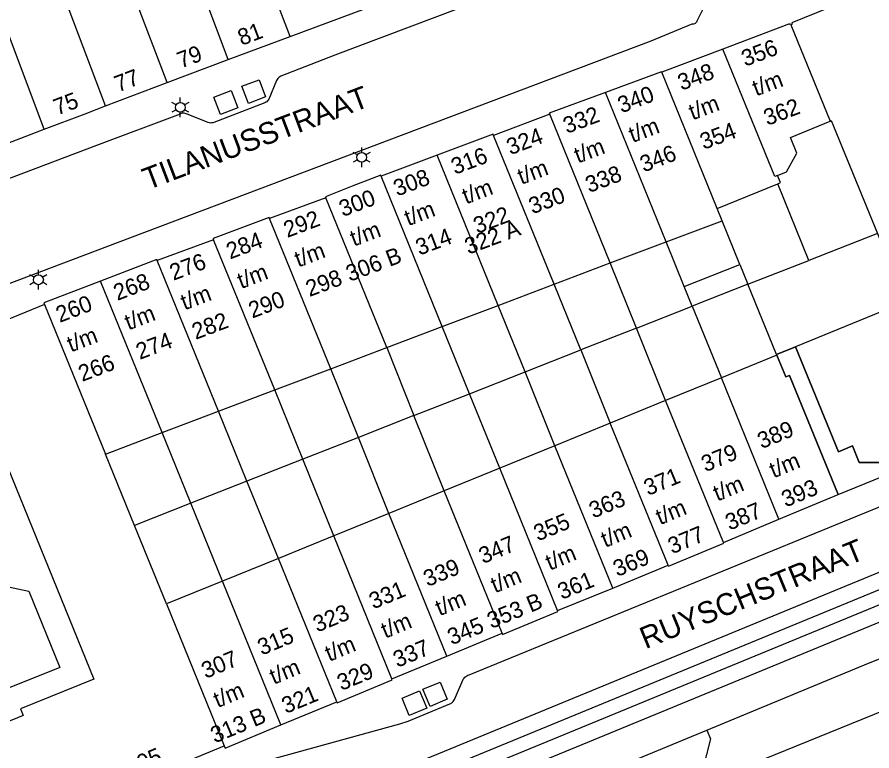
# Model space of a CAD drawing. Extents: x 122462 to 123306, y 485548 to 486417.
# Drawn here: x 122731.7 to 122810, y 485728.3 to 485795.5 of the extents above; entities that cross this region are included whole.
import ezdxf

# ---------------------------------------------------------------- set-up
doc = ezdxf.new("R2010")
doc.units = 0
for name, color, linetype in [('B-WE-IE-MEUBILAIR_WEGMEUBILAIR_VERKEERSBORD-S', 7, 'Continuous'), ('Level 1', 7, 'Continuous'), ('Level 10', 7, 'Continuous'), ('Level 17', 7, 'Continuous'), ('Level 19', 7, 'Continuous'), ('Level 2', 7, 'Continuous'), ('Level 37', 7, 'Continuous'), ('Level 4', 7, 'Continuous'), ('Level 42', 7, 'Continuous'), ('Level 50', 7, 'Continuous'), ('N-WE-GR-BOOM_DOORWORTELBARE RUIMTE-G', 7, 'Continuous')]:
    doc.layers.add(name, color=color, linetype=linetype)

msp = doc.modelspace()

# ---------------------------------------------------------------- linework, layer by layer
at = {"layer": 'Level 1'}
for p, q in [((122751.019, 485791.569), (122756.679, 485793.679)), ((122796.338, 485792.524), (122790.73, 485790.401)), ((122745.41, 485789.459), (122751.019, 485791.569)), ((122739.779, 485787.319), (122745.41, 485789.459)), ((122780.471, 485786.561), (122775.319, 485784.63)), ((122728.531, 485783.051), (122734.156, 485785.186)), ((122770.148, 485782.814), (122765.015, 485780.896)), ((122795.807, 485777.934), (122801.361, 485780.196)), ((122759.946, 485778.923), (122754.799, 485777.009)), ((122796.261, 485776.819), (122795.807, 485777.934)), ((122791.143, 485774.884), (122796.261, 485776.819)), ((122749.669, 485775.079), (122744.508, 485773.16)), ((122786.019, 485772.946), (122791.143, 485774.884)), ((122780.874, 485771), (122786.019, 485772.946)), ((122775.752, 485769.063), (122780.874, 485771)), ((122770.627, 485767.125), (122775.752, 485769.063)), ((122765.538, 485765.2), (122770.627, 485767.125)), ((122760.405, 485763.259), (122765.538, 485765.2)), ((122801.277, 485764.503), (122796.194, 485762.433)), ((122755.276, 485761.319), (122760.405, 485763.259)), ((122796.194, 485762.433), (122791.089, 485760.353)), ((122750.127, 485759.372), (122755.276, 485761.319)), ((122791.089, 485760.353), (122786.02, 485758.289)), ((122744.948, 485757.414), (122750.127, 485759.372)), ((122786.02, 485758.289), (122780.935, 485756.218)), ((122739.764, 485755.453), (122744.948, 485757.414)), ((122780.935, 485756.218), (122775.881, 485754.159)), ((122742.424, 485748.926), (122739.764, 485755.453)), ((122775.881, 485754.159), (122770.789, 485752.085)), ((122770.789, 485752.085), (122765.73, 485750.025)), ((122765.73, 485750.025), (122760.671, 485747.964)), ((122796.38, 485747.362), (122801.459, 485749.499)), ((122745.357, 485741.727), (122742.424, 485748.926)), ((122760.671, 485747.964), (122755.605, 485745.901)), ((122755.605, 485745.901), (122750.482, 485743.815)), ((122786.239, 485743.189), (122791.313, 485745.292)), ((122750.482, 485743.815), (122745.357, 485741.727)), ((122781.188, 485741.13), (122786.239, 485743.189)), ((122771.049, 485736.959), (122776.1, 485739.047)), ((122755.841, 485730.658), (122760.951, 485732.775))]:
    msp.add_line(p, q, dxfattribs=at)
for points in [[(122828.305, 485782.943), (122822.924, 485796.069), (122820.089, 485797.088), (122813.635, 485799.409), (122802.643, 485794.923), (122802.691, 485794.803), (122802.566, 485794.755)], [(122756.679, 485793.679), (122765.964, 485797.168), (122765.969, 485797.12), (122768.229, 485797.98)], [(122802.566, 485794.755), (122802.539, 485794.819), (122802.447, 485794.787), (122802.429, 485794.829), (122796.338, 485792.524)], [(122790.73, 485790.401), (122790.709, 485790.449), (122785.573, 485788.552)], [(122785.573, 485788.552), (122780.429, 485786.65), (122780.471, 485786.561)], [(122734.156, 485785.186), (122737.895, 485786.604), (122739.779, 485787.319)], [(122801.351, 485780.969), (122802.165, 485781.301), (122803.103, 485783.011), (122802.515, 485784.445), (122806.157, 485785.936)], [(122806.157, 485785.936), (122806.263, 485785.979), (122810.491, 485775.651)], [(122775.319, 485784.63), (122775.279, 485784.729), (122772.586, 485783.724), (122770.148, 485782.814)], [(122765.015, 485780.896), (122764.979, 485780.979), (122762.368, 485779.964), (122759.91, 485779.009), (122759.946, 485778.923)], [(122801.361, 485780.196), (122801.623, 485780.303), (122801.351, 485780.969)], [(122754.799, 485777.009), (122754.766, 485777.105), (122749.63, 485775.179), (122749.669, 485775.079)], [(122810.491, 485775.651), (122812.275, 485771.292), (122813.986, 485771.992), (122814.766, 485770.085), (122802.993, 485765.266)], [(122744.508, 485773.16), (122744.469, 485773.259), (122742.872, 485772.65), (122739.295, 485771.286)], [(122739.295, 485771.286), (122734.12, 485769.309), (122734.189, 485769.15)], [(122734.189, 485769.15), (122726.489, 485765.989), (122726.41, 485766.199), (122719.62, 485763.6), (122719.698, 485763.398), (122709.318, 485759.397), (122709.239, 485759.6), (122700.539, 485756.279), (122700.558, 485756.233)], [(122802.993, 485765.266), (122806.921, 485755.669), (122808.216, 485756.2), (122808.834, 485754.691), (122813.411, 485754.674)], [(122801.459, 485749.499), (122806.909, 485751.737), (122802.442, 485762.653), (122802.089, 485762.509), (122801.277, 485764.503)], [(122730.511, 485730.809), (122729.789, 485732.581), (122728.872, 485733.146), (122727.251, 485732.486), (122726.645, 485733.974), (122723.085, 485732.524), (122716.998, 485747.475), (122720.558, 485748.924), (122720.141, 485749.948), (122730.771, 485754.276), (122738.681, 485734.849), (122731.987, 485732.124), (122732.236, 485731.512), (122730.511, 485730.809)], [(122703.793, 485748.297), (122711.028, 485730.551), (122717.449, 485714.799), (122726.13, 485718.319), (122726.028, 485718.55), (122736.242, 485722.774), (122736.32, 485722.579), (122743.039, 485725.36), (122742.961, 485725.555), (122750.652, 485728.734)], [(122791.313, 485745.292), (122791.35, 485745.199), (122796.41, 485747.289), (122796.38, 485747.362)], [(122776.1, 485739.047), (122776.14, 485738.949), (122781.219, 485741.049), (122781.188, 485741.13)], [(122765.993, 485734.884), (122767.545, 485735.521), (122771.049, 485736.959)], [(122819.286, 485734.884), (122819.146, 485735.229), (122794.112, 485725.09)], [(122760.951, 485732.775), (122760.989, 485732.679), (122766.029, 485734.789), (122765.993, 485734.884)], [(122750.652, 485728.734), (122750.729, 485728.539), (122755.841, 485730.658)]]:
    msp.add_lwpolyline(points, dxfattribs=at)
at = {"layer": 'Level 10'}
msp.add_lwpolyline([(122806.909, 485751.737), (122822.715, 485758.194), (122822.117, 485759.669), (122820.618, 485759.055), (122817.279, 485756.257), (122813.411, 485754.674), (122808.834, 485754.691), (122808.216, 485756.2), (122806.921, 485755.669), (122802.993, 485765.266), (122801.256, 485764.555), (122802.089, 485762.509), (122802.442, 485762.653), (122806.909, 485751.737)], dxfattribs=at)
at = {"layer": 'Level 17'}
for p, q in [((122801.256, 485764.555), (122802.993, 485765.266)), ((122801.277, 485764.503), (122801.256, 485764.555)), ((122785.495, 485726.322), (122794.871, 485730.177))]:
    msp.add_line(p, q, dxfattribs=at)
for points in [[(122798.258, 485803.714), (122793.982, 485795.152), (122793.957, 485795.072), (122793.918, 485794.999), (122793.866, 485794.934), (122793.802, 485794.88), (122793.73, 485794.839), (122793.651, 485794.812), (122793.568, 485794.8), (122793.485, 485794.804), (122789.721, 485793.264), (122741.957, 485775.215), (122710.091, 485763.174)], [(122778.866, 485798.792), (122760.776, 485791.972), (122755.827, 485790.059), (122755.728, 485789.997), (122755.636, 485789.924), (122755.553, 485789.841), (122755.48, 485789.749), (122755.418, 485789.65), (122754.738, 485787.945), (122754.682, 485787.86), (122754.617, 485787.782), (122754.543, 485787.713), (122754.461, 485787.653), (122754.372, 485787.603), (122749.694, 485785.816), (122749.594, 485785.782), (122749.49, 485785.762), (122749.385, 485785.758), (122749.28, 485785.77), (122749.178, 485785.797), (122747.249, 485786.574), (122747.161, 485786.614), (122747.067, 485786.642), (122746.971, 485786.657), (122746.874, 485786.658), (122746.778, 485786.647), (122746.684, 485786.622), (122746.594, 485786.584), (122738.935, 485783.687), (122703.684, 485770.355)], [(122751.541, 485726.561), (122766.746, 485730.751), (122767.491, 485731.007), (122768.966, 485731.614), (122771.309, 485732.579), (122771.398, 485732.622), (122771.482, 485732.676), (122771.559, 485732.738), (122771.629, 485732.809), (122771.69, 485732.888), (122771.741, 485732.973), (122772.496, 485734.752), (122772.551, 485734.85), (122772.616, 485734.941), (122772.692, 485735.024), (122772.777, 485735.097), (122772.87, 485735.16), (122772.969, 485735.212), (122773.074, 485735.252), (122823.498, 485755.875)], [(122794.871, 485730.177), (122809.669, 485736.296), (122814.797, 485738.355)], [(122794.871, 485730.177), (122795.207, 485729.38), (122794.112, 485725.09)]]:
    msp.add_lwpolyline(points, dxfattribs=at)
at = {"layer": 'Level 19'}
for p, q in [((122804.216, 485773.187), (122801.361, 485780.196)), ((122797.898, 485772.799), (122796.261, 485776.819)), ((122810.491, 485775.651), (122804.216, 485773.187)), ((122792.8, 485770.797), (122791.143, 485774.884)), ((122788.419, 485766.985), (122786.019, 485772.946)), ((122798.633, 485770.995), (122804.216, 485773.187)), ((122783.311, 485764.98), (122780.874, 485771)), ((122801.256, 485764.555), (122798.633, 485770.995)), ((122778.208, 485762.976), (122775.752, 485769.063)), ((122788.419, 485766.985), (122793.533, 485768.993)), ((122793.533, 485768.993), (122796.194, 485762.433)), ((122773.118, 485760.977), (122770.627, 485767.125)), ((122788.419, 485766.985), (122783.311, 485764.98)), ((122791.089, 485760.353), (122788.419, 485766.985)), ((122765.538, 485765.2), (122768.029, 485758.979)), ((122778.208, 485762.976), (122783.311, 485764.98)), ((122783.311, 485764.98), (122786.02, 485758.289)), ((122762.932, 485756.978), (122760.405, 485763.259)), ((122773.118, 485760.977), (122778.208, 485762.976)), ((122780.935, 485756.218), (122778.208, 485762.976)), ((122757.838, 485754.978), (122755.276, 485761.319)), ((122768.029, 485758.979), (122773.118, 485760.977)), ((122775.881, 485754.159), (122773.118, 485760.977)), ((122752.729, 485752.972), (122750.127, 485759.372)), ((122768.029, 485758.979), (122762.932, 485756.978)), ((122770.789, 485752.085), (122768.029, 485758.979)), ((122747.579, 485750.95), (122744.948, 485757.414)), ((122762.932, 485756.978), (122757.838, 485754.978)), ((122765.73, 485750.025), (122762.932, 485756.978)), ((122757.838, 485754.978), (122752.729, 485752.972)), ((122760.671, 485747.964), (122757.838, 485754.978)), ((122752.729, 485752.972), (122747.579, 485750.95)), ((122755.605, 485745.901), (122752.729, 485752.972)), ((122747.579, 485750.95), (122742.424, 485748.926)), ((122750.482, 485743.815), (122747.579, 485750.95))]:
    msp.add_line(p, q, dxfattribs=at)
msp.add_lwpolyline([(122724.036, 485733.575), (122722.339, 485737.743), (122727.911, 485740.012), (122727.062, 485742.098), (122730.301, 485743.416), (122732.731, 485742.888), (122735.566, 485735.925), (122730.63, 485733.916), (122729.811, 485735.927), (122724.036, 485733.575)], dxfattribs=at)
at = {"layer": 'Level 2'}
for p, q in [((122792.8, 485770.797), (122797.898, 485772.799)), ((122797.898, 485772.799), (122798.633, 485770.995)), ((122798.633, 485770.995), (122793.533, 485768.993)), ((122793.533, 485768.993), (122792.8, 485770.797))]:
    msp.add_line(p, q, dxfattribs=at)
at = {"layer": 'Level 37'}
for points in [[(122831.695, 485753.286), (122749.349, 485719.414), (122746.888, 485718.394), (122744.433, 485717.362), (122741.982, 485716.318), (122739.537, 485715.262), (122737.097, 485714.193), (122734.663, 485713.112), (122732.234, 485712.019), (122729.811, 485710.913), (122727.393, 485709.796), (122725.051, 485708.714), (122722.702, 485707.646), (122720.348, 485706.592), (122717.987, 485705.55), (122715.621, 485704.523), (122713.249, 485703.509), (122710.871, 485702.509), (122708.487, 485701.522), (122706.098, 485700.549), (122540.465, 485633.647), (122497.591, 485615.701), (122462.03, 485601.437)], [(122832.259, 485751.918), (122749.912, 485718.045), (122747.458, 485717.028), (122745.009, 485715.999), (122742.566, 485714.958), (122740.128, 485713.905), (122737.695, 485712.839), (122735.267, 485711.761), (122732.845, 485710.671), (122730.428, 485709.568), (122728.017, 485708.454), (122725.667, 485707.369), (122723.311, 485706.297), (122720.949, 485705.239), (122718.581, 485704.195), (122716.207, 485703.164), (122713.827, 485702.146), (122711.441, 485701.143), (122709.049, 485700.153), (122706.652, 485699.177), (122541.028, 485632.278), (122498.152, 485614.332), (122462.03, 485599.841)], [(122462.03, 485598.45), (122499.057, 485613.321), (122548.623, 485633.976), (122706.621, 485697.803), (122708.996, 485698.77), (122711.365, 485699.751), (122713.729, 485700.746), (122716.087, 485701.753), (122718.44, 485702.774), (122720.787, 485703.808), (122723.127, 485704.856), (122725.462, 485705.916), (122727.791, 485706.99), (122730.21, 485708.107), (122732.634, 485709.211), (122735.064, 485710.304), (122737.499, 485711.384), (122739.94, 485712.452), (122742.386, 485713.508), (122744.837, 485714.552), (122747.294, 485715.584), (122749.755, 485716.603), (122832.9, 485750.796)], [(122833.463, 485749.428), (122750.317, 485715.234), (122747.862, 485714.217), (122745.413, 485713.189), (122742.969, 485712.148), (122740.53, 485711.095), (122738.096, 485710.029), (122735.667, 485708.952), (122733.244, 485707.863), (122730.827, 485706.761), (122728.414, 485705.648), (122726.078, 485704.571), (122723.735, 485703.506), (122721.387, 485702.455), (122719.033, 485701.418), (122716.672, 485700.394), (122714.306, 485699.383), (122711.935, 485698.385), (122709.557, 485697.401), (122707.175, 485696.431), (122549.185, 485632.607), (122499.617, 485611.951), (122462.03, 485596.856)]]:
    msp.add_lwpolyline(points, dxfattribs=at)
at = {"layer": 'Level 4'}
for p, q in [((122756.679, 485793.679), (122752.935, 485803.594)), ((122745.41, 485789.459), (122740.891, 485801.421)), ((122751.019, 485791.569), (122747.285, 485801.459)), ((122739.779, 485787.319), (122735.257, 485799.292)), ((122734.156, 485785.186), (122729.629, 485797.165)), ((122802.566, 485794.755), (122806.157, 485785.936)), ((122795.807, 485777.934), (122790.73, 485790.401)), ((122791.143, 485774.884), (122785.573, 485788.552)), ((122786.019, 485772.946), (122780.471, 485786.561)), ((122780.874, 485771), (122775.319, 485784.63)), ((122775.752, 485769.063), (122770.148, 485782.814)), ((122770.627, 485767.125), (122765.015, 485780.896)), ((122765.538, 485765.2), (122759.946, 485778.923)), ((122760.405, 485763.259), (122754.799, 485777.009)), ((122755.276, 485761.319), (122749.669, 485775.079)), ((122750.127, 485759.372), (122744.508, 485773.16)), ((122744.948, 485757.414), (122739.295, 485771.286)), ((122734.189, 485769.15), (122739.764, 485755.453)), ((122801.459, 485749.499), (122796.194, 485762.433)), ((122796.38, 485747.362), (122791.089, 485760.353)), ((122791.313, 485745.292), (122786.02, 485758.289)), ((122786.239, 485743.189), (122780.935, 485756.218)), ((122781.188, 485741.13), (122775.881, 485754.159)), ((122776.1, 485739.047), (122770.789, 485752.085)), ((122771.049, 485736.959), (122765.73, 485750.025)), ((122765.993, 485734.884), (122760.671, 485747.964)), ((122760.951, 485732.775), (122755.605, 485745.901)), ((122755.841, 485730.658), (122750.482, 485743.815)), ((122745.357, 485741.727), (122750.652, 485728.734))]:
    msp.add_line(p, q, dxfattribs=at)
msp.add_lwpolyline([(122801.351, 485780.969), (122801.089, 485780.862), (122796.338, 485792.524)], dxfattribs=at)
at = {"layer": 'Level 42'}
for points in [[(122752.86, 485787.558), (122752.261, 485789.128), (122753.831, 485789.727), (122754.43, 485788.157), (122752.86, 485787.558)], [(122750.311, 485786.543), (122749.702, 485788.119), (122751.278, 485788.728), (122751.887, 485787.152), (122750.311, 485786.543)], [(122769.508, 485732.344), (122768.851, 485733.916), (122770.423, 485734.573), (122771.08, 485733.001), (122769.508, 485732.344)], [(122767.6, 485731.524), (122766.938, 485733.117), (122768.531, 485733.779), (122769.193, 485732.186), (122767.6, 485731.524)]]:
    msp.add_lwpolyline(points, dxfattribs=at)
at = {"layer": 'Level 50'}
for p, q in [((122746.229, 485787.418), (122745.839, 485787.643)), ((122746.619, 485787.643), (122746.619, 485788.093)), ((122747.398, 485787.643), (122747.008, 485787.418)), ((122746.229, 485786.968), (122745.839, 485786.743)), ((122746.619, 485786.293), (122746.619, 485786.743)), ((122747.398, 485786.743), (122747.008, 485786.968)), ((122763.24, 485783.069), (122763.24, 485783.519)), ((122762.85, 485782.844), (122762.46, 485783.069)), ((122764.019, 485783.069), (122763.629, 485782.844)), ((122762.85, 485782.394), (122762.46, 485782.169)), ((122763.24, 485781.719), (122763.24, 485782.169)), ((122764.019, 485782.169), (122763.629, 485782.394)), ((122733.23, 485771.634), (122732.84, 485771.859)), ((122733.62, 485771.859), (122733.62, 485772.309)), ((122734.399, 485771.859), (122734.009, 485771.634)), ((122733.23, 485771.184), (122732.84, 485770.959)), ((122734.399, 485770.959), (122734.009, 485771.184)), ((122733.62, 485770.509), (122733.62, 485770.959))]:
    msp.add_line(p, q, dxfattribs=at)
for centre in [(122746.619, 485787.193), (122763.24, 485782.619), (122733.62, 485771.409)]:
    msp.add_circle(centre, 0.45, dxfattribs=at)

# ---------------------------------------------------------------- texts
at = {"layer": 'B-WE-IE-MEUBILAIR_WEGMEUBILAIR_VERKEERSBORD-S'}
for s, rotation, p in [('81', 20.78776, (122752.231, 485792.815)), ('356', 20.61971, (122798.374, 485790.901)), ('79', 20.78776, (122746.679, 485790.735)), ('77', 20.78776, (122740.92, 485788.558)), ('348', 20.61971, (122792.538, 485788.706)), ('t/m', 20.61971, (122799.383, 485788.194)), ('340', 20.61971, (122787.042, 485786.638)), ('75', 20.78776, (122735.347, 485786.441)), ('t/m', 20.61971, (122793.549, 485785.999)), ('362', 20.61971, (122800.408, 485785.491)), ('332', 20.61971, (122782.038, 485784.755)), ('t/m', 20.61971, (122788.053, 485783.931)), ('324', 20.61971, (122776.855, 485782.804)), ('354', 20.61971, (122794.574, 485783.296)), ('316', 20.60846, (122771.783, 485781.012)), ('t/m', 20.61971, (122783.049, 485782.048)), ('346', 20.61971, (122789.077, 485781.228)), ('t/m', 20.61971, (122777.864, 485780.097)), ('308', 20.60846, (122766.487, 485779.021)), ('338', 20.61971, (122784.074, 485779.345)), ('300', 20.60846, (122761.508, 485777.148)), ('t/m', 20.60846, (122772.794, 485778.306)), ('330', 20.61971, (122778.889, 485777.394)), ('t/m', 20.60846, (122767.498, 485776.315)), ('322', 20.60846, (122773.817, 485775.603)), ('292', 20.60846, (122756.42, 485775.235)), ('322 A', 20.46666, (122773.015, 485773.701)), ('284', 20.60846, (122751.175, 485773.263)), ('t/m', 20.60846, (122762.519, 485774.442)), ('314', 20.60846, (122768.521, 485773.612)), ('t/m', 20.60846, (122757.431, 485772.529)), ('306 B', 20.60847, (122762.138, 485771.211)), ('276', 20.60846, (122745.987, 485771.312)), ('268', 20.89381, (122740.845, 485769.471)), ('t/m', 20.60846, (122752.186, 485770.557)), ('298', 20.60846, (122758.455, 485769.827)), ('t/m', 20.60846, (122746.998, 485768.606)), ('290', 20.60846, (122753.21, 485767.854)), ('260', 20.89381, (122735.566, 485767.456)), ('t/m', 20.89381, (122741.869, 485766.768)), ('282', 20.60846, (122748.022, 485765.904)), ('t/m', 20.89381, (122736.59, 485764.753)), ('274', 20.89381, (122742.908, 485764.071)), ('266', 20.89381, (122737.629, 485762.056)), ('389', 22.40241, (122799.881, 485755.899)), ('379', 22.40241, (122794.732, 485753.777)), ('t/m', 22.40241, (122800.976, 485753.225)), ('371', 22.40241, (122789.474, 485751.609)), ('t/m', 22.40241, (122795.827, 485751.103)), ('393', 22.40241, (122802.084, 485750.556)), ('363', 22.40241, (122784.452, 485749.539)), ('t/m', 22.40241, (122790.571, 485748.936)), ('387', 22.40241, (122796.936, 485748.434)), ('355', 22.40241, (122779.373, 485747.445)), ('t/m', 22.40241, (122785.547, 485746.865)), ('377', 22.40241, (122791.68, 485746.267)), ('347', 22.43366, (122774.354, 485745.375)), ('t/m', 22.40241, (122780.469, 485744.771)), ('369', 22.40241, (122786.657, 485744.195)), ('339', 22.43366, (122769.275, 485743.277)), ('t/m', 22.43366, (122775.45, 485742.7)), ('361', 22.40241, (122781.576, 485742.1)), ('331', 22.43366, (122764.3, 485741.223)), ('t/m', 22.43366, (122770.372, 485740.603)), ('353 B', 22.43366, (122775.115, 485739.436)), ('323', 22.43366, (122759.166, 485739.104)), ('t/m', 22.43366, (122765.398, 485738.549)), ('345', 22.43366, (122771.481, 485737.935)), ('315', 22.50352, (122754.081, 485736.998)), ('t/m', 22.43366, (122760.262, 485736.429)), ('337', 22.43366, (122766.507, 485735.88)), ('307', 22.50352, (122748.941, 485734.868)), ('t/m', 22.50352, (122755.18, 485734.326)), ('329', 22.43366, (122761.372, 485733.76)), ('t/m', 22.50352, (122750.04, 485732.196)), ('321', 22.50352, (122756.292, 485731.656)), ('313 B', 22.50352, (122749.775, 485728.956)), ('295 t/m 305', 22.45727, (122735.291, 485723.196))]:
    msp.add_text(s, height=1.5, rotation=rotation, dxfattribs=at).set_placement(p)
at = {"layer": 'N-WE-GR-BOOM_DOORWORTELBARE RUIMTE-G'}
for s, rotation, p in [('TILANUSSTRAAT', 20.70224, (122743.635, 485779.609)), ('RUYSCHSTRAAT', 22.36953, (122789.245, 485737.578))]:
    msp.add_text(s, height=2, rotation=rotation, dxfattribs=at).set_placement(p)

doc.saveas('drawing.dxf')
